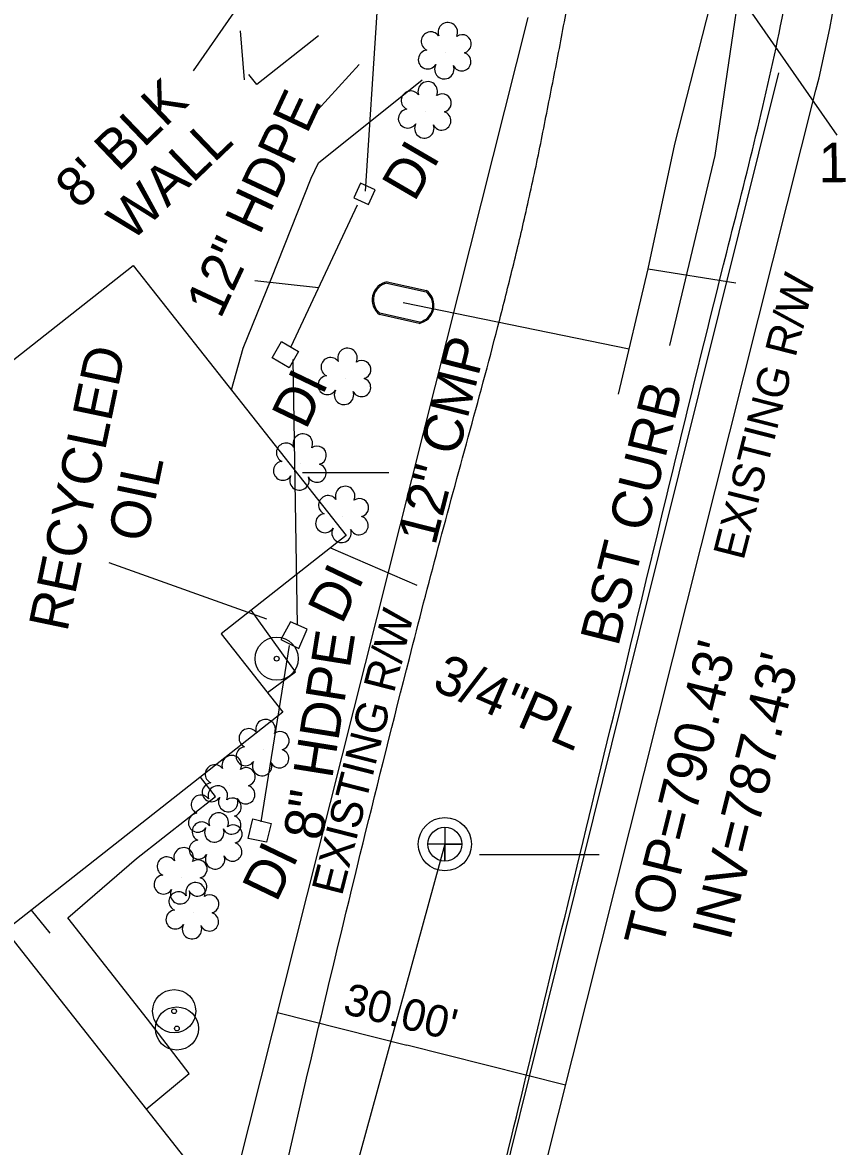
# Model space of a CAD drawing. Extents: x 1627482 to 1629573, y 760826 to 766301.
# Drawn here: x 1628703 to 1628785.6, y 760944.4 to 761058 of the extents above; entities that cross this region are included whole.
import ezdxf

# ---------------------------------------------------------------- set-up
doc = ezdxf.new("R2010")
doc.units = 0
for name, color, linetype in [('Exist Building', 7, 'Continuous'), ('Exist Building Leader', 7, 'Continuous'), ('Exist Building Text', 7, 'Continuous'), ('Exist Other Culture Area Outline', 7, 'Continuous'), ('Exist Other Culture Gate', 7, 'Continuous'), ('Exist Other Culture Located Object CELL', 7, 'Continuous'), ('Exist Other Culture Located Object Leader', 7, 'Continuous'), ('Exist Other Culture Located Object Text', 7, 'Continuous'), ('Exist Right of Way Line', 7, 'Continuous'), ('Exist Right of Way Line Text', 7, 'Continuous'), ('Exist Right of Way Width CELL', 7, 'Continuous'), ('Exist Roads Curbs', 7, 'Continuous'), ('Exist Roads Curbs Text', 7, 'Continuous'), ('Exist Roads EOP', 7, 'Continuous'), ('Exist Roads EOP Other', 7, 'Continuous'), ('Exist Structure Minor Drop Inlet', 7, 'Continuous'), ('Exist Structure Minor Drop Inlet Text', 7, 'Continuous'), ('Exist Structure Minor Pipes CMP 12 Inch', 7, 'Continuous'), ('Exist Structure Minor Pipes CMP 12 Inch Leader', 7, 'Continuous'), ('Exist Structure Minor Pipes CMP 12 Inch Text', 7, 'Continuous'), ('Exist Structure Minor Pipes CMP 8 Inch', 7, 'Continuous'), ('Exist Structure Minor Pipes CMP 8 Inch Text', 7, 'Continuous'), ('Exist Structure Minor Pipes HDPE 12 Inch', 7, 'Continuous'), ('Exist Utilities Gas UG Line SUE', 7, 'Continuous'), ('Exist Utilities Gas UG Line SUE Leader', 7, 'Continuous'), ('Exist Utilities Gas UG Line SUE Text', 7, 'Continuous'), ('Exist Utilities Other Located Object CELL', 7, 'Continuous'), ('Exist Utilities Sanitary Sewer Manhole CELL', 7, 'Continuous'), ('Exist Utilities Sanitary Sewer Manhole Leader', 7, 'Continuous'), ('Exist Utilities Sanitary Sewer Manhole Top Elevation', 7, 'Continuous'), ('Exist Utilities Sanitary Sewer UG Line', 7, 'Continuous'), ('Exist Utilities Sanitary Sewer UG Line Invert Elevation', 7, 'Continuous'), ('Exist Utilities Telephone UG Cable', 7, 'Continuous'), ('Exist Utilities Water Meter CELL', 7, 'Continuous'), ('Exist Utilities Water UG Line SUE', 7, 'Continuous'), ('Exist Vegetation Shrub CELL', 7, 'Continuous')]:
    doc.layers.add(name, color=color, linetype=linetype)

# ---------------------------------------------------------------- blocks, each defined once
blk = doc.blocks.new('EXIST UTILITIES WATER METER')
at = {"layer": 'Exist Utilities Water Meter CELL'}
blk.add_line((0, 0), (0, 0), dxfattribs=at)
for points in [[(-0.0408, 0.034), (0.0408, 0.034)], [(-0.0408, 0.0312), (0.0408, 0.0312)], [(0.0408, -0.0312), (-0.0413, -0.0312)], [(0.0408, -0.034), (-0.0413, -0.034)]]:
    blk.add_lwpolyline(points, dxfattribs=at)
for centre, radius, start, end in [((-0.0261, -0.0001), 0.0371, 113.178, 245.9794), ((-0.0259, -0.0001), 0.0347, 115.3009, 243.7824), ((0.0259, 0), 0.0371, 293.6483, 66.3084), ((0.0261, 0), 0.0345, 295.1272, 64.8728)]:
    blk.add_arc(centre, radius, start, end, dxfattribs=at)

msp = doc.modelspace()

# ---------------------------------------------------------------- linework, layer by layer
at = {"layer": 'Exist Building'}
msp.add_lwpolyline([(1628732.94, 761056.66), (1628726.69, 761051.76), (1628725.9, 761052.76)], dxfattribs=at)
msp.add_lwpolyline([(1628646.34, 760979.99), (1628714.2, 761033.47), (1628735.71, 761006.18), (1628723.1, 760996.23), (1628729.33, 760988.32), (1628701.3, 760966.24), (1628719.8, 760942.77), (1628692.53, 760921.28), (1628680.07, 760937.1), (1628675.75, 760933.69), (1628654.43, 760960.72), (1628658.81, 760964.18)], close=True, dxfattribs=at)
at = {"layer": 'Exist Building Leader'}
msp.add_lwpolyline([(1628732.48, 761070.77), (1628720.27, 761053.14)], dxfattribs=at)
at = {"layer": 'Exist Other Culture Area Outline'}
for points in [[(1628727.78, 760990.29), (1628730.59, 760992.4), (1628726.13, 760998.63)], [(1628715.52, 760948.19), (1628719.85, 760951.79), (1628715.64, 760957.28), (1628707.6, 760967.54), (1628714.53, 760973.53), (1628722.52, 760979.79), (1628721, 760981.76)]]:
    msp.add_lwpolyline(points, dxfattribs=at)
at = {"layer": 'Exist Other Culture Gate'}
msp.add_lwpolyline([(1628725.46, 761052.24), (1628725.06, 761057.19)], dxfattribs=at)
at = {"layer": 'Exist Other Culture Located Object CELL'}
for radius in [2.18, 0.24]:
    msp.add_circle((1628728.7, 760993.72), radius, dxfattribs=at)
at = {"layer": 'Exist Other Culture Located Object Leader'}
msp.add_lwpolyline([(1628727.7, 760997.73), (1628711.76, 761003.4)], dxfattribs=at)
at = {"layer": 'Exist Right of Way Line'}
for p, q in [((1628718.89, 760918.59), (1628754.1, 761058.51)), ((1628752.2, 760928), (1628783.2, 761051.19))]:
    msp.add_line(p, q, dxfattribs=at)
msp.add_arc((1628671.68, 761079.25), 115, 345.8735, 26.3166, dxfattribs=at)
at = {"layer": 'Exist Right of Way Width CELL'}
for p in [(1628728.8, 760957.95), (1628757.89, 760950.62)]:
    msp.add_line(p, (1628741.84, 760954.66), dxfattribs=at)
at = {"layer": 'Exist Roads Curbs'}
msp.add_lwpolyline([(1628779.43, 761052.93), (1628765.32, 760996.38), (1628749.54, 760932.59)], dxfattribs=at)
at = {"layer": 'Exist Roads EOP'}
for points in [[(1628746.19, 760919.43), (1628754.18, 760952.61), (1628763.94, 760992.86), (1628774.19, 761034.82), (1628779.77, 761058.44), (1628780.72, 761064.25), (1628781.05, 761070.14), (1628780.88, 761076.05), (1628780.32, 761081.92), (1628777.58, 761104)], [(1628724.27, 760918.76), (1628732.94, 760956.46), (1628742.11, 760993.74), (1628745.03, 761004.95), (1628748.07, 761016.12), (1628751.06, 761027.3), (1628752.48, 761032.92), (1628753.82, 761038.55), (1628755.15, 761044.65), (1628756.37, 761050.78), (1628757.56, 761056.92), (1628758.77, 761063.04), (1628760.03, 761067.72), (1628761.5, 761072.38), (1628762.61, 761077.05), (1628762.8, 761081.79), (1628760.97, 761100.69)]]:
    msp.add_spline(points, degree=3, dxfattribs=at)
at = {"layer": 'Exist Roads EOP Other'}
msp.add_lwpolyline([(1628724.13, 761020.88), (1628725.3, 761025.12), (1628728.14, 761032.08), (1628732.18, 761042.27), (1628732.93, 761043.83), (1628743.42, 761052.22)], dxfattribs=at)
at = {"layer": 'Exist Structure Minor Drop Inlet'}
msp.add_lwpolyline([(1628737.98, 761039.64), (1628738.64, 761041.11), (1628737.16, 761041.77), (1628736.5, 761040.3)], close=True, dxfattribs=at)
for points in [[(1628730.92, 761024.78), (1628729.98, 761023.11), (1628728.26, 761024.12), (1628729.18, 761025.78), (1628730.92, 761024.78)], [(1628730.11, 760997.43), (1628729.12, 760995.65), (1628730.95, 760994.74), (1628731.77, 760996.69), (1628730.11, 760997.43)], [(1628728.15, 760977.07), (1628727.69, 760975.16), (1628725.82, 760975.56), (1628726.29, 760977.53), (1628728.15, 760977.07)]]:
    msp.add_lwpolyline(points, dxfattribs=at)
at = {"layer": 'Exist Structure Minor Pipes CMP 12 Inch'}
for p, q in [((1628730.17, 761025.27), (1628736.87, 761039.6)), ((1628730.82, 760997.12), (1628730.36, 761023.97))]:
    msp.add_line(p, q, dxfattribs=at)
at = {"layer": 'Exist Structure Minor Pipes CMP 12 Inch Leader'}
msp.add_line((1628732.94, 761031.2), (1628726.48, 761031.9), dxfattribs=at)
at = {"layer": 'Exist Structure Minor Pipes CMP 12 Inch Text'}
for p, q in [((1628737.04, 761053.77), (1628732.86, 761049.19)), ((1628731.31, 761012.53), (1628740.03, 761012.53))]:
    msp.add_line(p, q, dxfattribs=at)
at = {"layer": 'Exist Structure Minor Pipes CMP 8 Inch'}
msp.add_line((1628727.14, 760977.24), (1628729.99, 760995.04), dxfattribs=at)
at = {"layer": 'Exist Structure Minor Pipes HDPE 12 Inch'}
msp.add_lwpolyline([(1628737.69, 761040.98), (1628742.4, 761113.23)], dxfattribs=at)
at = {"layer": 'Exist Utilities Gas UG Line SUE'}
for points in [[(1628768.43, 761025.37), (1628773, 761044.57), (1628777.17, 761072.7), (1628778.65, 761089.51), (1628778.33, 761091.73)], [(1628734.13, 761004.93), (1628742.87, 761001.14)]]:
    msp.add_lwpolyline(points, dxfattribs=at)
at = {"layer": 'Exist Utilities Gas UG Line SUE Leader'}
msp.add_lwpolyline([(1628775.72, 761060.44), (1628785.32, 761046.62)], dxfattribs=at)
at = {"layer": 'Exist Utilities Other Located Object CELL'}
for centre, radius in [((1628718.34, 760958.09), 2.18), ((1628718.62, 760956.34), 2.18), ((1628718.34, 760958.09), 0.24), ((1628718.62, 760956.34), 0.24)]:
    msp.add_circle(centre, radius, dxfattribs=at)
at = {"layer": 'Exist Utilities Sanitary Sewer Manhole CELL'}
msp.add_lwpolyline([(1628745.7, 760976.68), (1628745.7, 760973.26), (1628745.7, 760974.97), (1628747.42, 760974.97), (1628743.99, 760974.97)], dxfattribs=at)
for radius in [2.69, 1.71]:
    msp.add_circle((1628745.7, 760974.97), radius, dxfattribs=at)
at = {"layer": 'Exist Utilities Sanitary Sewer Manhole Leader'}
msp.add_line((1628749.21, 760973.92), (1628761.28, 760973.92), dxfattribs=at)
at = {"layer": 'Exist Utilities Sanitary Sewer UG Line'}
msp.add_lwpolyline([(1628745.7, 760974.97), (1628730.34, 760918.94)], dxfattribs=at)
at = {"layer": 'Exist Utilities Telephone UG Cable'}
msp.add_lwpolyline([(1628703.9, 760968.29), (1628705.79, 760965.99)], dxfattribs=at)
at = {"layer": 'Exist Utilities Water UG Line SUE'}
for points in [[(1628763.24, 761020.45), (1628766.26, 761033.13), (1628768.95, 761045.73), (1628774.13, 761066.08), (1628775.98, 761081.24), (1628775.99, 761091.53), (1628774.1, 761107.04)], [(1628766.26, 761033.13), (1628775.11, 761031.71)], [(1628741.48, 761029.71), (1628764.33, 761025.03)]]:
    msp.add_lwpolyline(points, dxfattribs=at)
at = {"layer": 'Exist Vegetation Shrub CELL'}
for p, q in [((1628745.77, 761054.99), (1628745.77, 761054.99)), ((1628743.75, 761049.01), (1628743.75, 761049.01)), ((1628735.63, 761022.06), (1628735.63, 761022.06)), ((1628731.13, 761013.41), (1628731.13, 761013.41)), ((1628735.39, 761008.11), (1628735.39, 761008.11)), ((1628727.35, 760984.55), (1628727.35, 760984.55)), ((1628723.94, 760980.91), (1628723.94, 760980.91)), ((1628722.53, 760977.85), (1628722.53, 760977.85)), ((1628722.61, 760975.12), (1628722.61, 760975.12)), ((1628719.07, 760971.59), (1628719.07, 760971.59)), ((1628720.27, 760968.06), (1628720.27, 760968.06))]:
    msp.add_line(p, q, dxfattribs=at)
for centre, radius, start, end in [((1628746, 761057.03), 0.99, 334.8391, 200.4717), ((1628744.28, 761056.11), 0.968, 35.8908, 245.4216), ((1628747.44, 761055.86), 0.929, 284.4567, 126.0861), ((1628743.97, 761054.28), 0.955, 95.1099, 327.9534), ((1628747.4, 761054.06), 0.937, 204.9913, 73.4601), ((1628745.64, 761053.3), 0.984, 151.2797, 21.387), ((1628743.97, 761051.05), 0.99, 334.8391, 200.4717), ((1628742.26, 761050.13), 0.968, 35.8908, 245.4216), ((1628745.42, 761049.88), 0.929, 284.4567, 126.0861), ((1628741.95, 761048.3), 0.955, 95.1099, 327.9534), ((1628745.38, 761048.08), 0.937, 204.9913, 73.4601), ((1628743.62, 761047.32), 0.984, 151.2797, 21.387), ((1628735.86, 761024.11), 0.99, 334.8391, 200.4717), ((1628734.15, 761023.19), 0.968, 35.8908, 245.4216), ((1628737.3, 761022.93), 0.929, 284.4567, 126.0861), ((1628733.83, 761021.36), 0.955, 95.1099, 327.9534), ((1628737.27, 761021.14), 0.937, 204.9913, 73.4601), ((1628735.5, 761020.38), 0.984, 151.2797, 21.387), ((1628729.64, 761014.54), 0.968, 35.8908, 245.4216), ((1628731.35, 761015.45), 0.99, 334.8391, 200.4717), ((1628732.8, 761014.28), 0.929, 284.4567, 126.0861), ((1628729.33, 761012.71), 0.955, 95.1099, 327.9534), ((1628732.76, 761012.48), 0.937, 204.9913, 73.4601), ((1628731, 761011.73), 0.984, 151.2797, 21.387), ((1628735.62, 761010.15), 0.99, 334.8391, 200.4717), ((1628733.91, 761009.24), 0.968, 35.8908, 245.4216), ((1628737.06, 761008.98), 0.929, 284.4567, 126.0861), ((1628733.59, 761007.41), 0.955, 95.1099, 327.9534), ((1628737.02, 761007.18), 0.937, 204.9913, 73.4601), ((1628735.26, 761006.43), 0.984, 151.2797, 21.387), ((1628727.58, 760986.59), 0.99, 334.8391, 200.4717), ((1628725.87, 760985.68), 0.968, 35.8908, 245.4216), ((1628729.03, 760985.42), 0.929, 284.4567, 126.0861), ((1628725.55, 760983.85), 0.955, 95.1099, 327.9534), ((1628724.16, 760982.95), 0.99, 334.8391, 200.4717), ((1628728.99, 760983.62), 0.937, 204.9913, 73.4601), ((1628722.45, 760982.04), 0.968, 35.8908, 245.4216), ((1628725.61, 760981.78), 0.929, 284.4567, 126.0861), ((1628727.23, 760982.87), 0.984, 151.2797, 21.387), ((1628722.13, 760980.21), 0.955, 95.1099, 327.9534), ((1628722.76, 760979.89), 0.99, 334.8391, 200.4717), ((1628725.57, 760979.98), 0.937, 204.9913, 73.4601), ((1628721.04, 760978.97), 0.968, 35.8908, 245.4216), ((1628723.81, 760979.23), 0.984, 151.2797, 21.387), ((1628724.2, 760978.71), 0.929, 284.4567, 126.0861), ((1628720.73, 760977.14), 0.955, 95.1099, 327.9534), ((1628722.84, 760977.16), 0.99, 334.8391, 200.4717), ((1628721.13, 760976.25), 0.968, 35.8908, 245.4216), ((1628724.16, 760976.92), 0.937, 204.9913, 73.4601), ((1628724.28, 760975.99), 0.929, 284.4567, 126.0861), ((1628722.4, 760976.16), 0.984, 151.2797, 21.387), ((1628719.3, 760973.63), 0.99, 334.8391, 200.4717), ((1628720.81, 760974.42), 0.955, 95.1099, 327.9534), ((1628724.25, 760974.19), 0.937, 204.9913, 73.4601), ((1628717.59, 760972.72), 0.968, 35.8908, 245.4216), ((1628722.48, 760973.44), 0.984, 151.2797, 21.387), ((1628720.75, 760972.46), 0.929, 284.4567, 126.0861), ((1628717.27, 760970.89), 0.955, 95.1099, 327.9534), ((1628720.71, 760970.66), 0.937, 204.9913, 73.4601), ((1628718.78, 760969.19), 0.968, 35.8908, 245.4216), ((1628718.95, 760969.91), 0.984, 151.2797, 21.387), ((1628720.5, 760970.1), 0.99, 334.8391, 200.4717), ((1628721.94, 760968.93), 0.929, 284.4567, 126.0861), ((1628718.47, 760967.36), 0.955, 95.1099, 327.9534), ((1628721.9, 760967.13), 0.937, 204.9913, 73.4601), ((1628720.14, 760966.38), 0.984, 151.2797, 21.387)]:
    msp.add_arc(centre, radius, start, end, dxfattribs=at)

# ---------------------------------------------------------------- block references
at = {"layer": 'Exist Utilities Water Meter CELL', "xscale": 50, "yscale": 50.00000000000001, "rotation": -12.537616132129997}
msp.add_blockref('EXIST UTILITIES WATER METER', (1628741.48, 761029.71), dxfattribs=at)

# ---------------------------------------------------------------- texts
at = {"layer": 'Exist Building Text'}
for s, p in [("8' BLK", (1628708.72, 761039.02)), ('WALL', (1628713.99, 761035.75))]:
    msp.add_text(s, height=4, rotation=43.757, dxfattribs=at).set_placement(p)
at = {"layer": 'Exist Other Culture Located Object Text'}
for s, p in [('RECYCLED', (1628707.53, 760996.33)), ('OIL', (1628715.54, 761005.35))]:
    msp.add_text(s, height=4, rotation=78.2384, dxfattribs=at).set_placement(p)
at = {"layer": 'Exist Right of Way Line Text'}
for p in [(1628775.87, 761003.57), (1628735.29, 760969.65)]:
    msp.add_text('EXISTING R/W', height=3.2, rotation=75.6475, dxfattribs=at).set_placement(p)
at = {"layer": 'Exist Right of Way Width CELL'}
msp.add_text("30.00'", height=3.2, rotation=345.8735, dxfattribs=at).set_placement((1628735.27, 760957.89))
at = {"layer": 'Exist Roads Curbs Text'}
msp.add_text('BST CURB', height=4, rotation=75.9946, dxfattribs=at).set_placement((1628763.21, 760994.85))
at = {"layer": 'Exist Structure Minor Drop Inlet Text'}
for rotation, p in [(59.7576, (1628742.61, 761039.79)), (64.3533, (1628731.66, 761016.76)), (64.3533, (1628735.3, 760997.09)), (64.3533, (1628728.68, 760968.99))]:
    msp.add_text('DI', height=4, rotation=rotation, dxfattribs=at).set_placement(p)
at = {"layer": 'Exist Structure Minor Pipes CMP 12 Inch Text'}
for s, rotation, p in [('12" HDPE', 64.9484, (1628723.02, 761027.97)), ('12" CMP', 75.7383, (1628744.72, 761005.06))]:
    msp.add_text(s, height=4, rotation=rotation, dxfattribs=at).set_placement(p)
at = {"layer": 'Exist Structure Minor Pipes CMP 8 Inch Text'}
msp.add_text('8" HDPE', height=4, rotation=80.9127, dxfattribs=at).set_placement((1628733.3, 760975.23))
at = {"layer": 'Exist Utilities Gas UG Line SUE Text'}
for s, rotation, p in [('1&1/4"STL', 0.494, (1628783.48, 761041.86)), ('3/4"PL', 336.5898, (1628744.27, 760990.67))]:
    msp.add_text(s, height=4, rotation=rotation, dxfattribs=at).set_placement(p)
at = {"layer": 'Exist Utilities Sanitary Sewer Manhole Top Elevation'}
msp.add_text("TOP=790.43'", height=4, rotation=76.0537, dxfattribs=at).set_placement((1628767.66, 760964.32))
at = {"layer": 'Exist Utilities Sanitary Sewer UG Line Invert Elevation'}
msp.add_text("INV=787.43'", height=4, rotation=76.0537, dxfattribs=at).set_placement((1628774.51, 760965.11))

doc.saveas('drawing.dxf')
